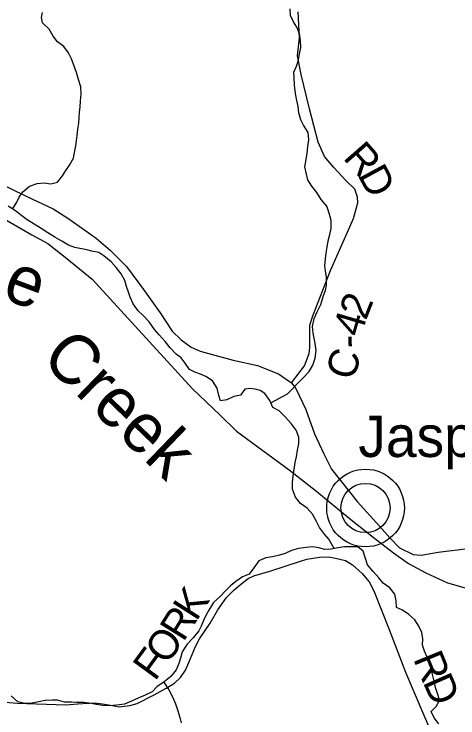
# Model space of a CAD drawing. Extents: x 1578669 to 1989827, y 208020 to 553079.
# Drawn here: x 1806856 to 1811345, y 380791 to 387909 of the extents above; entities that cross this region are included whole.
import ezdxf

# ---------------------------------------------------------------- set-up
doc = ezdxf.new("R2010")
doc.units = 0
for name, color, linetype in [('GM_X_County_Road', 7, 'Continuous'), ('GM_X_County_Road_Text', 7, 'Continuous'), ('GM_X_Minor_River', 7, 'Continuous'), ('GM_X_Minor_River_Text', 7, 'Continuous'), ('GM_X_State_Route', 7, 'Continuous'), ('GM_X_Unincorporated', 7, 'Continuous'), ('GM_X_Unincorporated_Location', 7, 'Continuous'), ('GM_X_Unincorporated_Text', 7, 'Continuous')]:
    doc.layers.add(name, color=color, linetype=linetype)

msp = doc.modelspace()

# ---------------------------------------------------------------- linework, layer by layer
at = {"layer": 'GM_X_County_Road'}
for points in [[(1809662.9, 384180.4), (1809791.6, 384352.9), (1809839.9, 384477.3), (1809847.9, 384537.6), (1809846, 384680.1), (1809846.1, 384762.4), (1809876.3, 384858.7), (1810057.3, 385314.2), (1810288.6, 385841.9), (1810330.9, 385998.5), (1810328.9, 386056.7), (1810300.9, 386137), (1810210.5, 386225.4), (1810090.1, 386358), (1809993.8, 386468.5), (1809929.5, 386615), (1809843.4, 386950.3), (1809759.2, 387297.7), (1809723.2, 387486.4), (1809741.4, 387669), (1809727.5, 387930)], [(1806500.6, 386298.8), (1806976.5, 386067.6), (1807249.6, 385940.9), (1807400.2, 385844.4), (1807685.3, 385641.4), (1807827.8, 385522.9), (1807994.4, 385356.1), (1808165.1, 385123.1), (1808333.7, 384886.1), (1808456.1, 384703.3), (1808546.4, 384612.9), (1808646.8, 384538.6), (1808737.1, 384500.3), (1809072.5, 384407.7), (1809317.5, 384355.3), (1809530.4, 384270.9), (1809640.8, 384192.5), (1809662.9, 384180.4), (1809705.1, 384122.2), (1809805.4, 383911.3), (1809893.6, 383662.3), (1809989.9, 383461.5), (1810066.1, 383306.9), (1810325.1, 382979.5), (1810549.9, 382728.3), (1810656.2, 382611.8), (1810754.6, 382511.4), (1810893.3, 382442.2), (1810972, 382435.2), (1811143.5, 382467.6), (1811471.1, 382508.4)], [(1809752.7, 382375.4), (1809815.8, 382395.7), (1809944, 382416.6), (1810034.7, 382418.6), (1810106.6, 382406.1), (1810206.7, 382382.1), (1810278.4, 382339.1), (1810375.5, 382249.8), (1810445.4, 382165.3), (1810493.3, 382074.7), (1810647.6, 381684.4), (1810814.1, 381254.7), (1811000.8, 380817.4), (1811090.3, 380610.3), (1811154.7, 380478.7), (1811233.1, 380389.2), (1811328.2, 380327.6), (1811421.2, 380314.7)], [(1807620.4, 380940.1), (1807665.4, 380941.6), (1807750.9, 380932.2), (1807849.9, 380915.5), (1807918.7, 380902), (1808026.1, 380916.6), (1808102.2, 380936.4), (1808271, 381022.9), (1808393, 381092.7), (1808477.4, 381143.8), (1808538.9, 381198), (1808587.9, 381272), (1808622.3, 381352.3), (1808689, 381511.8), (1808729.7, 381588.9), (1808839.1, 381747.4), (1808917.3, 381883.9), (1809002.7, 382007.9), (1809080.9, 382086.1), (1809161.2, 382152.8), (1809224.8, 382199.7), (1809279, 382226.8), (1809443.7, 382275.8), (1809752.7, 382375.4)], [(1806726.2, 380954.1), (1806885.7, 380940.6), (1807379.8, 380921.8), (1807501.8, 380932.2), (1807604.9, 380939.5), (1807620.4, 380940.1)]]:
    msp.add_lwpolyline(points, dxfattribs=at)
at = {"layer": 'GM_X_Minor_River'}
for points in [[(1809452.7, 383976.2), (1809621.4, 384067.5), (1809671.2, 384117.9), (1809717.1, 384170.3), (1809778.9, 384230.7), (1809838.7, 384293.1), (1809878.4, 384359.5), (1809900.1, 384427.7), (1809909.8, 384505.9), (1809901.5, 384578), (1809891.2, 384630.1), (1809879, 384682.1), (1809872.7, 384748.2), (1809890.3, 384830.5), (1809920, 384898.8), (1809957.8, 384973.1), (1809985.4, 385061.4), (1810005.2, 385113.6), (1810017, 385165.8), (1810016.6, 385250), (1810006.3, 385310), (1810000, 385362.1), (1810005.7, 385434.3), (1810013.5, 385492.4), (1810023.2, 385550.6), (1810032.9, 385614.8), (1810050.7, 385681), (1810062.4, 385739.2), (1810062.1, 385821.3), (1810041.7, 385895.4), (1810017.3, 385967.4), (1809963, 386033.2), (1809916.6, 386103.1), (1809868.2, 386169), (1809827.9, 386230.9), (1809811.6, 386288.9), (1809797.2, 386365), (1809808.9, 386437.2), (1809818.6, 386503.4), (1809826.3, 386567.6), (1809836, 386637.8), (1809829.7, 386711.9), (1809783.3, 386783.8), (1809755, 386839.7), (1809734.7, 386911.8), (1809728.4, 386975.8), (1809712, 387051.9), (1809701.7, 387106), (1809693.3, 387190.1), (1809687, 387270.2), (1809686.7, 387320.3), (1809712.5, 387382.5), (1809728.3, 387432.7), (1809742, 387505), (1809755.7, 387571.1), (1809751.4, 387643.3), (1809741, 387711.3), (1809716.7, 387777.3), (1809682.4, 387829.3), (1809652.1, 387895.2), (1809647.8, 387961.3)], [(1806840.9, 385937.5), (1806884.9, 386007.1), (1806906.7, 386057.3), (1806944.5, 386111.6), (1807012.3, 386170.1), (1807088.3, 386196.5), (1807160.4, 386202.9), (1807226.5, 386191.2), (1807294.5, 386207.6), (1807346.3, 386274), (1807380.1, 386326.3), (1807417.9, 386380.6), (1807455.6, 386450.9), (1807471.3, 386525.2), (1807479.1, 386577.3), (1807486.9, 386627.5), (1807492.6, 386681.6), (1807500.4, 386743.8), (1807510.1, 386805.9), (1807513.8, 386864), (1807517.6, 386916.2), (1807523.4, 386966.3), (1807529.1, 387030.5), (1807534.8, 387100.6), (1807532.5, 387174.8), (1807508.1, 387248.8), (1807485.7, 387318.8), (1807461.4, 387392.8), (1807435, 387454.8), (1807404.7, 387516.8), (1807360.4, 387582.6), (1807296.1, 387628.4), (1807249.8, 387684.3), (1807209.4, 387756.2), (1807143, 387822), (1807134.7, 387874), (1807142.5, 387926.2)], [(1810093.4, 382503.1), (1810038.6, 382596.8), (1809996.3, 382648.7), (1809946, 382716.5), (1809913.7, 382776.5), (1809875.3, 382852.4), (1809820.9, 382912.3), (1809752.6, 382960), (1809702.2, 383023.9), (1809671.8, 383103.9), (1809671.5, 383176), (1809679.3, 383234.2), (1809689, 383302.4), (1809698.6, 383374.6), (1809710.4, 383430.8), (1809722.1, 383496.9), (1809735.8, 383563.1), (1809735.5, 383629.3), (1809709.2, 383701.3), (1809656.8, 383769.1), (1809598.4, 383837), (1809538.1, 383894.8), (1809473.8, 383930.5), (1809441.5, 384000.5), (1809393.1, 384070.4), (1809342.9, 384102.2), (1809292.7, 384115.9), (1809240.6, 384121.7), (1809190.6, 384115.4), (1809144.8, 384055), (1809078.8, 384040.7), (1809008.8, 384008.2), (1808944.8, 383997.9), (1808926.5, 384051.9), (1808910.2, 384126), (1808863.8, 384199.8), (1808795.5, 384243.6), (1808741.3, 384267.3), (1808683.1, 384289.1), (1808628.9, 384314.8), (1808584.6, 384378.8), (1808546.3, 384432.7), (1808496, 384468.5), (1808435.7, 384534.3), (1808383.3, 384596.1), (1808322.9, 384664), (1808274.6, 384719.8), (1808222.2, 384795.7), (1808161.8, 384859.5), (1808111.5, 384909.3), (1808061.1, 384979.2), (1808030.8, 385045.2), (1808012.5, 385095.2), (1807994.2, 385153.2), (1807975.9, 385215.2), (1807937.6, 385281.2), (1807889.2, 385347), (1807836.9, 385404.9), (1807764.5, 385462.6), (1807712.3, 385496.4), (1807642.1, 385512.1), (1807592, 385523.8), (1807471.8, 385547.3), (1807407.6, 385571), (1807339.3, 385612.7), (1807269, 385652.4), (1807198.7, 385696.1), (1807130.4, 385741.8), (1807060.1, 385785.6), (1806987.8, 385829.3), (1806919.5, 385879), (1806869.2, 385918.8), (1806796.9, 385966.6)], [(1811152.6, 380730.8), (1811104.3, 380792.7), (1811074, 380854.6), (1811125.8, 380907), (1811157.6, 380967.3), (1811145.3, 381017.3), (1811118.9, 381097.4), (1811104.6, 381163.4), (1811090.3, 381215.5), (1811076, 381281.5), (1811063.8, 381333.6), (1811037.4, 381399.6), (1811005.1, 381465.5), (1810986.8, 381525.5), (1810988.5, 381589.7), (1810978.2, 381655.8), (1810947.9, 381719.8), (1810907.5, 381781.7), (1810849.2, 381837.5), (1810782.9, 381879.2), (1810722.7, 381909), (1810720.4, 381975.1), (1810706.1, 382041.1), (1810655.7, 382105), (1810587.4, 382154.8), (1810543.1, 382206.6), (1810488.7, 382272.5), (1810430.3, 382340.3), (1810406, 382412.3), (1810387.6, 382478.4), (1810333.4, 382522.2), (1810267.3, 382521.8), (1810197.2, 382519.5), (1810131.2, 382511.1), (1810063.1, 382496.7), (1809999, 382494.3), (1809936.9, 382512.1), (1809876.8, 382521.8), (1809808.7, 382515.4), (1809732.6, 382505), (1809662.6, 382482.6), (1809596.7, 382454.2), (1809540.7, 382435.8), (1809470.7, 382421.4), (1809400.6, 382411), (1809332.7, 382378.6), (1809278.9, 382310.2), (1809233.1, 382245.8), (1809167.2, 382217.4), (1809099.3, 382169), (1809045.4, 382126.6), (1808989.6, 382072.2), (1808943.7, 382021.9), (1808873.9, 381959.4), (1808826.2, 381879), (1808794.4, 381826.7), (1808770.6, 381776.4), (1808748.8, 381720.2), (1808725, 381670), (1808665.3, 381601.5), (1808605.5, 381535.1), (1808555.7, 381460.7), (1808538, 381396.5), (1808522.2, 381342.2), (1808496.5, 381276), (1808440.7, 381209.5), (1808372.9, 381155.1), (1808301, 381104.6), (1808251.2, 381054.2), (1808183.2, 381019.8), (1808109.3, 380989.3), (1808043.3, 380958.9), (1807973.3, 380930.5), (1807923.3, 380924.2), (1807859.3, 380917.9), (1807809.2, 380911.6), (1807753.1, 380915.3), (1807687, 380927), (1807634.9, 380936.8), (1807562.7, 380946.4), (1807488.6, 380948), (1807436.5, 380949.8), (1807364.4, 380951.4), (1807294.2, 380969), (1807244.2, 380970.8), (1807170.1, 380966.4)], [(1808369.1, 381152.4), (1808421.3, 381073.2), (1808457.7, 381003.2), (1808488, 380933.2), (1808512.4, 380861.2), (1808532.7, 380795.2), (1808547, 380741.1)], [(1807170.1, 380966.4), (1807106.1, 380954), (1807036, 380939.6), (1806963.9, 380937.2), (1806893.8, 380954.9), (1806827.4, 381014.7)]]:
    msp.add_lwpolyline(points, dxfattribs=at)
at = {"layer": 'GM_X_State_Route'}
for points in [[(1806665.1, 385888.8), (1807036.8, 385677.4), (1807196.7, 385587.9), (1807390.3, 385438), (1807645.5, 385227.4), (1808660.7, 384120.2), (1808939.7, 383853.2), (1809105, 383689.5), (1809638.6, 383299.4), (1809917.9, 383080.5), (1810245.3, 382811.6), (1810487.1, 382619.8), (1810488.7, 382618.5)], [(1810488.7, 382618.5), (1810691.4, 382459.3), (1810845.7, 382350.9), (1811020.7, 382257.2), (1811240.2, 382158.3), (1811536.8, 382073.3), (1811869.1, 382008)]]:
    msp.add_lwpolyline(points, dxfattribs=at)
at = {"layer": 'GM_X_Unincorporated'}
for radius in [392.8, 249]:
    msp.add_circle((1810410.1, 382913.8), radius, dxfattribs=at)
at = {"layer": 'GM_X_Unincorporated_Location'}
msp.add_line((1810410.1, 382913.8), (1810410.1, 382913.8), dxfattribs=at)

# ---------------------------------------------------------------- texts
at = {"layer": 'GM_X_County_Road_Text'}
for s, rotation, p in [('R', 311.25789, (1810174.5, 386451.3)), ('D', 298.44214, (1810326.9, 386280.6)), ('2', 68.40055, (1810413.7, 384803.3)), ('4', 73.58637, (1810363.8, 384632.8)), ('-', 92.33942, (1810372, 384535.4)), ('C', 73.79084, (1810290.5, 384193.9)), ('K', 57.39106, (1808697.9, 381759.4)), ('R', 58.02131, (1808567.9, 381551.2)), ('O', 54.01181, (1808400, 381318.5)), ('F', 53.80005, (1808279.7, 381154.2)), ('R', 292.31094, (1810889.4, 381390.2)), ('D', 293.69757, (1810986, 381155.1))]:
    msp.add_text(s, height=300, rotation=rotation, dxfattribs=at).set_placement(p)
at = {"layer": 'GM_X_Minor_River_Text'}
for s, height, rotation, p in [('No Name', 499.99, 339.44275, (1804421.8, 385900.8)), ('Creek', 499.97, 316.02507, (1807113.6, 384411.5))]:
    msp.add_text(s, height=height, rotation=rotation, dxfattribs=at).set_placement(p)
at = {"layer": 'GM_X_Unincorporated_Text'}
msp.add_text('Jasper', height=417, rotation=0.00001, dxfattribs=at).set_placement((1810337.3, 383429.5))

doc.saveas('drawing.dxf')
